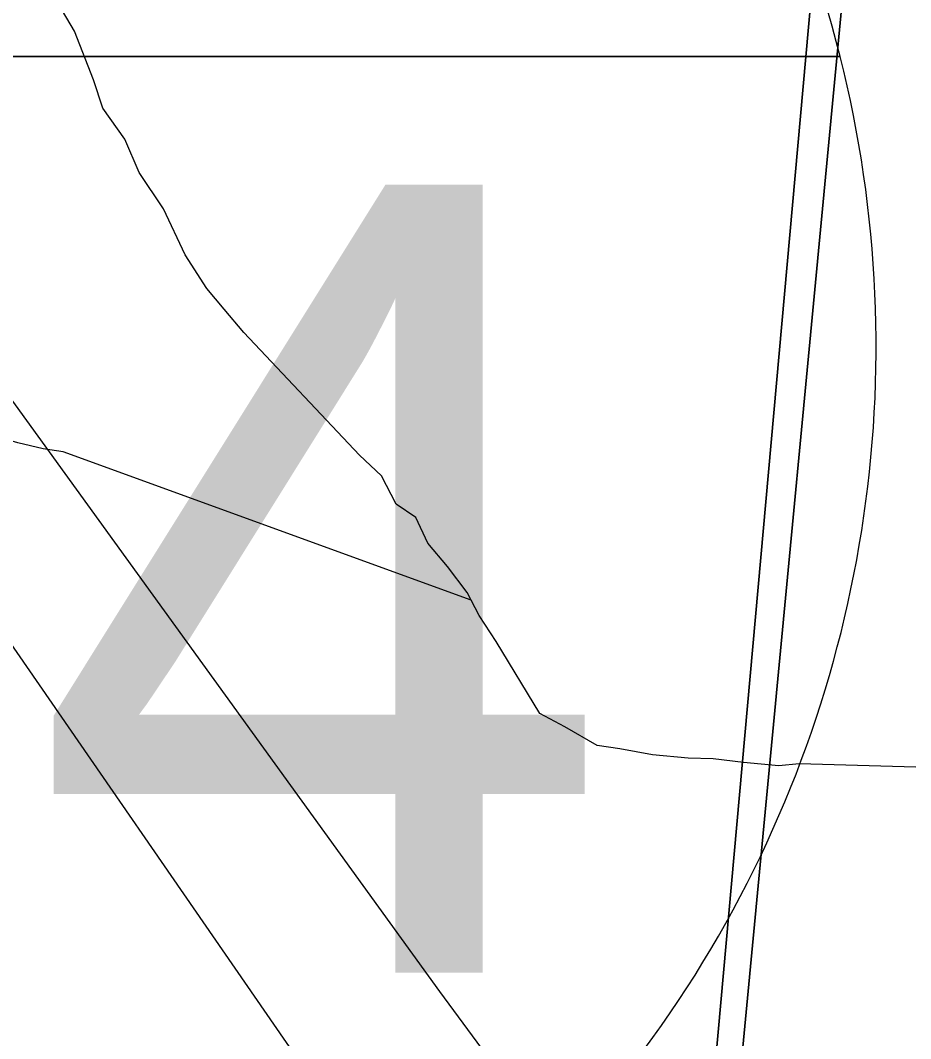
# Model space of a CAD drawing. Extents: x -8.2 to 38.5, y -0.1 to 21.9.
# Drawn here: x 3.7465 to 3.8802, y 18.3718 to 18.5248 of the extents above; entities that cross this region are included whole.
import ezdxf

# ---------------------------------------------------------------- set-up
doc = ezdxf.new("R2010")
doc.units = 0
for name, color, linetype in [('Default', 7, 'Continuous'), ('GM_X_Adjacent_County_Text', 7, 'Continuous'), ('GM_X_Airport_Location_Class_3', 7, 'Continuous'), ('GM_X_County_Subdivision_Text', 7, 'Continuous'), ('GM_X_Minor_River', 7, 'Continuous'), ('GM_X_State_Location', 7, 'Continuous')]:
    doc.layers.add(name, color=color, linetype=linetype)

msp = doc.modelspace()

# ---------------------------------------------------------------- linework, layer by layer
at = {"layer": 'Default'}
for points in [[(3.748620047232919, 17.389853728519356), (3.818424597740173, 18.051560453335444), (3.8435211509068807, 18.28947247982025), (3.8449446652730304, 18.302966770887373), (3.8471866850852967, 18.32785973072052), (3.885358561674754, 18.751682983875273), (3.9289103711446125, 19.23533259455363), (3.9435560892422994, 19.397932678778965), (3.996136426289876, 19.981728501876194), (4.0301750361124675, 20.35970793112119), (4.040396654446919, 20.46485794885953), (4.046678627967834, 20.553258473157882), (4.066543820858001, 20.763517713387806), (4.0666289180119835, 20.764463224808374), (2.163380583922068, 20.764463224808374), (2.163380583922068, 15.431713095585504)], [(8.963380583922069, 15.31357237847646), (8.963380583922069, 20.753462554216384), (8.884159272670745, 20.764463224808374), (4.0666289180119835, 20.764463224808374), (4.066543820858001, 20.763517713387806), (4.046678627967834, 20.553258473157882), (4.040396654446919, 20.46485794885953), (4.0301750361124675, 20.35970793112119), (3.996136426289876, 19.981728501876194), (3.9435560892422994, 19.397932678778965), (3.9289103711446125, 19.23533259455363), (3.885358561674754, 18.751682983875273), (3.8471866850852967, 18.32785973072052), (3.8449446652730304, 18.302966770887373), (3.8435211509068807, 18.28947247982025), (3.818424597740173, 18.051560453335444), (3.74862004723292, 17.38985372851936)]]:
    msp.add_lwpolyline(points, dxfattribs=at)
at = {"layer": 'GM_X_Adjacent_County_Text'}
for points in [[(3.9431379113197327, 19.299123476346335), (3.848328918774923, 18.300466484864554), (2.8373391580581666, 18.402366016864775), (2.9408079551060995, 19.382269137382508)], [(3.9431379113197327, 19.299123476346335), (4.945745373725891, 19.17922316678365), (4.839475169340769, 18.192577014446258), (3.848328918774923, 18.300466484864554)]]:
    msp.add_lwpolyline(points, close=True, dxfattribs=at)
at = {"layer": 'GM_X_Airport_Location_Class_3'}
msp.add_lwpolyline([(3.409399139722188, 18.91702526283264), (3.543944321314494, 18.72193873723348), (3.6114977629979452, 18.624557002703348), (3.8003395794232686, 18.35105356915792), (3.8437565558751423, 18.288948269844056), (3.8839038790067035, 18.231519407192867), (3.903862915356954, 18.205200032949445), (3.928427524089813, 18.178441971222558), (3.9492639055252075, 18.15957966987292), (3.97163570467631, 18.142252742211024), (3.999271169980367, 18.124267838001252), (4.037215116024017, 18.105186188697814), (4.065727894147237, 18.094000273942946), (4.089853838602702, 18.086543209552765), (4.123849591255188, 18.07908617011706), (4.152143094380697, 18.075576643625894), (4.183969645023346, 18.074470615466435), (4.188836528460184, 18.074730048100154)], dxfattribs=at)
at = {"layer": 'GM_X_County_Subdivision_Text'}
for p, q in [((3.5963112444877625, 18.519374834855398), (3.8695644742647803, 18.519374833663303)), ((3.8695644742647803, 18.519374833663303), (3.5963112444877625, 18.519374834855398)), ((3.8695644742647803, 18.519374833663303), (3.5963112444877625, 18.519374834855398))]:
    msp.add_line(p, q, dxfattribs=at)
for start, end in [(14.193353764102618, 38.33103888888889), (281.53695833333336, 14.193353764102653)]:
    msp.add_arc((3.6974261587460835, 18.475838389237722), 0.1775585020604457, start, end, dxfattribs=at)
at = {"layer": 'GM_X_Minor_River'}
for points in [[(3.8809223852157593, 18.41262273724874), (3.8634432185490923, 18.413111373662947), (3.860393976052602, 18.41281591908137), (3.8550833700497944, 18.413344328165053), (3.850534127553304, 18.413851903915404), (3.8467329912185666, 18.413957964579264), (3.8414242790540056, 18.41448826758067), (3.8365057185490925, 18.41538599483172), (3.833096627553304, 18.41586137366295), (3.8282292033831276, 18.418664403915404), (3.824479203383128, 18.420671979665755), (3.8179280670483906, 18.43151857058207), (3.815371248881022, 18.43539735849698), (3.813562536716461, 18.43887463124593), (3.8106288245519, 18.442764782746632), (3.807679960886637, 18.446276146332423), (3.805882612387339, 18.450134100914), (3.8028958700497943, 18.45212084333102), (3.8007273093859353, 18.45637084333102), (3.797390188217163, 18.45951099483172), (3.780015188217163, 18.477893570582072), (3.7770682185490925, 18.481404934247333), (3.7744905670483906, 18.48452235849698), (3.7712045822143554, 18.48956402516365), (3.767969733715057, 18.496509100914), (3.7643144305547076, 18.50194470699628), (3.762166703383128, 18.50695417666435), (3.758871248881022, 18.511615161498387), (3.7574640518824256, 18.515842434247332), (3.754621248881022, 18.523158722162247), (3.750986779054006, 18.5293537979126)], [(3.814159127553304, 18.437726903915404), (3.752911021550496, 18.45999205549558), (3.749882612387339, 18.460457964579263), (3.7461042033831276, 18.461325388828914), (3.7430833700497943, 18.462170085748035), (3.737405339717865, 18.463090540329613), (3.7321155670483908, 18.46438031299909), (3.727956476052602, 18.465259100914), (3.7234167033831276, 18.466147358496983), (3.7196382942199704, 18.46701478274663), (3.7143390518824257, 18.467923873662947), (3.710570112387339, 18.469170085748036), (3.7071799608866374, 18.470408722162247), (3.704161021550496, 18.471253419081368), (3.6977519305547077, 18.473336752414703), (3.6939943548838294, 18.474967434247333), (3.690973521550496, 18.47581213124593), (3.6868485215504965, 18.47783107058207), (3.681948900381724, 18.47949205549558), (3.678570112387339, 18.481109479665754), (3.6728996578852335, 18.482408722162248), (3.667971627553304, 18.482927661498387), (3.6622708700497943, 18.483086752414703)]]:
    msp.add_lwpolyline(points, dxfattribs=at)
at = {"layer": 'GM_X_State_Location'}
for points in [[(3.409399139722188, 18.91702526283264), (3.543944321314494, 18.72193873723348), (3.6114977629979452, 18.624557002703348), (3.8003395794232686, 18.35105356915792), (3.8437565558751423, 18.288948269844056), (3.8839038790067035, 18.231519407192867), (3.903862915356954, 18.205200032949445), (3.928427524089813, 18.178441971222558), (3.9492639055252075, 18.15957966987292), (3.97163570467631, 18.142252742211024), (3.999271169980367, 18.124267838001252), (4.037215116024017, 18.105186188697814), (4.065727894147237, 18.094000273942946), (4.089853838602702, 18.086543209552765), (4.123849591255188, 18.07908617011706), (4.152143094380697, 18.075576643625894), (4.183969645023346, 18.074470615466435), (4.188836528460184, 18.074730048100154)], [(3.558299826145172, 18.730485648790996), (3.6267300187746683, 18.63156856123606), (3.809430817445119, 18.378901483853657), (3.8474219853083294, 18.327335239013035), (3.900671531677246, 18.255639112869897), (3.918218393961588, 18.23326730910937), (3.937299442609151, 18.211334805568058), (3.9570391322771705, 18.19137576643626), (3.9785335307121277, 18.173390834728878), (4.005291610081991, 18.154747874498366), (4.031610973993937, 18.14027184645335), (4.056395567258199, 18.128428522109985), (4.082495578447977, 18.118997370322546), (4.109034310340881, 18.111978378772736), (4.136450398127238, 18.105837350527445), (4.165401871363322, 18.10254723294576), (4.195451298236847, 18.10235708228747), (4.2180405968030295, 18.104301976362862), (4.2450179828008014, 18.108469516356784), (4.272434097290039, 18.114610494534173), (4.30223063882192, 18.123605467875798), (4.322847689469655, 18.132597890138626), (4.339556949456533, 18.14128714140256)]]:
    msp.add_lwpolyline(points, dxfattribs=at)

# ---------------------------------------------------------------- texts
at = {"layer": 'GM_X_County_Subdivision_Text'}
msp.add_text('74', height=0.11837121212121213, dxfattribs=at).set_placement((3.659797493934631, 18.38177066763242))

doc.saveas('drawing.dxf')
